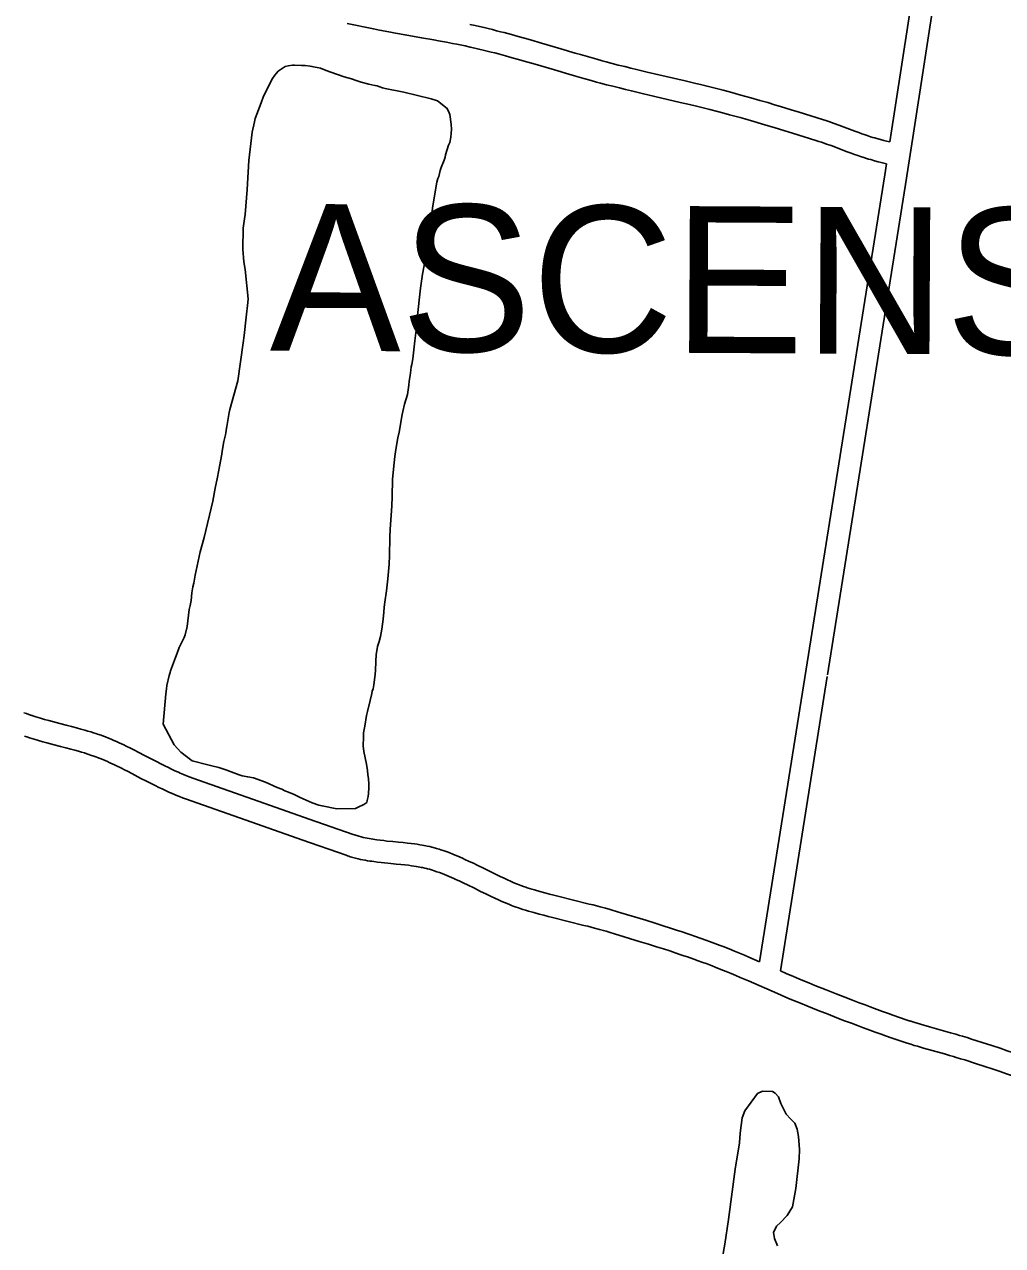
# Model space of a CAD drawing. Extents: x 3392644 to 3430565, y 576657 to 602123.
# Drawn here: x 3408048 to 3409382, y 597547 to 599212 of the extents above; entities that cross this region are included whole.
import ezdxf

# ---------------------------------------------------------------- set-up
doc = ezdxf.new("R2010")
doc.units = 0
for name, color, linetype in [('V-ROAD-CNTR', 7, 'Continuous'), ('V-SITE-VEGE', 7, 'Continuous'), ('V-TOPO-GNAM-IDEN', 7, 'Continuous')]:
    doc.layers.add(name, color=color, linetype=linetype)

msp = doc.modelspace()

# ---------------------------------------------------------------- linework, layer by layer
at = {"layer": 'V-ROAD-CNTR'}
for points in [[(3409310.5, 599581.3), (3409228.8, 599051.5)], [(3409339.7, 599573.7), (3409260.1, 599057.7)], [(3408488.4, 599213.2), (3408524.2, 599205.7), (3408532.5, 599204), (3408540.4, 599202.5), (3408547.7, 599201.1), (3408554.6, 599199.8), (3408567.5, 599197.5), (3408590, 599193.6), (3408606.7, 599190.6), (3408613, 599189.5), (3408623.9, 599187.5), (3408632.1, 599185.9), (3408638.2, 599184.7), (3408642.7, 599183.8), (3408649.6, 599182.4)], [(3408655.9, 599211.7), (3408662.9, 599210.2), (3408669.1, 599208.8), (3408675.2, 599207.4), (3408681, 599206), (3408686.7, 599204.6), (3408692.2, 599203.2), (3408697.4, 599201.8), (3408702.6, 599200.5), (3408712.4, 599197.9), (3408721.7, 599195.3), (3408730.3, 599192.9), (3408738.4, 599190.6), (3408753.4, 599186.2), (3408779.7, 599178.5), (3408799.4, 599172.7), (3408806.7, 599170.6), (3408819.6, 599166.9), (3408829.2, 599164.2), (3408836.4, 599162.2), (3408841.8, 599160.7), (3408850, 599158.5), (3408858.1, 599156.4), (3408867, 599154.2), (3408875.3, 599152.2), (3408883.1, 599150.3), (3408897.8, 599146.8), (3408949.4, 599134.7), (3408962.3, 599131.6), (3408972, 599129.3), (3408979.3, 599127.5), (3408990.3, 599124.8), (3409001.2, 599122), (3409009.8, 599119.7), (3409017.8, 599117.6), (3409025.3, 599115.5), (3409032.4, 599113.6), (3409039, 599111.7), (3409051.3, 599108.2), (3409062.1, 599105.1), (3409071.5, 599102.3), (3409079.7, 599099.9), (3409094, 599095.5), (3409104.8, 599092.2), (3409120.9, 599087.2), (3409137, 599082.2), (3409141.2, 599080.8), (3409145.3, 599079.5), (3409149, 599078.2), (3409152.5, 599076.9), (3409158.9, 599074.6), (3409180.9, 599066.3), (3409186.3, 599064.3), (3409190.4, 599062.8), (3409193.4, 599061.8), (3409197.9, 599060.2), (3409202.4, 599058.7), (3409205.4, 599057.8), (3409208.2, 599057), (3409210.8, 599056.2), (3409215.8, 599054.8), (3409220.2, 599053.6), (3409224.1, 599052.6), (3409228.8, 599051.5)], [(3408649.5, 599182.4), (3408656.4, 599180.9), (3408662.4, 599179.5), (3408668.3, 599178.2), (3408673.9, 599176.8), (3408679.4, 599175.5), (3408684.8, 599174.1), (3408689.9, 599172.8), (3408694.9, 599171.5), (3408704.6, 599168.9), (3408713.6, 599166.4), (3408722.1, 599164), (3408730.1, 599161.8), (3408745, 599157.4), (3408771.2, 599149.7), (3408790.9, 599143.9), (3408798.4, 599141.7), (3408811.4, 599138), (3408821.2, 599135.3), (3408828.5, 599133.2), (3408834.1, 599131.7), (3408842.4, 599129.5), (3408850.7, 599127.4), (3408859.7, 599125.1), (3408868.2, 599123), (3408876.1, 599121.1), (3408890.9, 599117.6), (3408942.5, 599105.5), (3408955.3, 599102.5), (3408965, 599100.1), (3408972.2, 599098.4), (3408982.9, 599095.7), (3408993.7, 599092.9), (3409002.1, 599090.7), (3409010, 599088.6), (3409017.4, 599086.6), (3409024.3, 599084.7), (3409030.8, 599082.9), (3409043, 599079.4), (3409053.6, 599076.3), (3409062.9, 599073.6), (3409071, 599071.1), (3409085.3, 599066.8), (3409095.9, 599063.5), (3409111.9, 599058.6), (3409127.9, 599053.6), (3409131.9, 599052.3), (3409135.6, 599051.1), (3409139.1, 599049.9), (3409142.3, 599048.7), (3409148.5, 599046.5), (3409170.4, 599038.2), (3409176, 599036.1), (3409180.3, 599034.6), (3409183.5, 599033.4), (3409188.4, 599031.8), (3409193.3, 599030.2), (3409196.6, 599029.1), (3409199.7, 599028.2), (3409202.6, 599027.4), (3409207.9, 599025.8), (3409212.7, 599024.6), (3409216.8, 599023.5), (3409224.2, 599021.7)], [(3409260.1, 599057.7), (3409252, 599005.2)], [(3409224.2, 599021.7), (3409221.9, 599006.8), (3409112.7, 598321.7)], [(3409252, 599005.2), (3409251.5, 599002.1), (3409143.6, 598325.1)], [(3409112.7, 598321.7), (3409050.9, 597934)], [(3409143.3, 598323), (3409079.3, 597921.6)], [(3408047.7, 598273.5), (3408051.1, 598272.2), (3408054.5, 598271.1), (3408057.9, 598269.9)], [(3408057.7, 598270), (3408061, 598268.9), (3408064.1, 598267.9), (3408067.1, 598267), (3408070.1, 598266.1), (3408075.9, 598264.4), (3408081.4, 598262.9), (3408086.6, 598261.5), (3408096.4, 598258.9), (3408105.1, 598256.7), (3408112.7, 598254.7), (3408119.4, 598252.9), (3408125.3, 598251.2), (3408130.5, 598249.8), (3408135, 598248.4), (3408139, 598247.2), (3408142.5, 598246.1), (3408145.5, 598245.1), (3408148.2, 598244.2), (3408152.8, 598242.7), (3408156.3, 598241.4), (3408158.9, 598240.4), (3408162.8, 598238.9), (3408166.6, 598237.3), (3408170.4, 598235.7), (3408174, 598234.2), (3408177.4, 598232.6), (3408180.7, 598231.1), (3408183.9, 598229.6), (3408187, 598228.1), (3408192.9, 598225.2), (3408198.4, 598222.5), (3408203.5, 598219.9), (3408213, 598214.9), (3408221.2, 598210.6), (3408228.4, 598206.9), (3408234.6, 598203.7), (3408240, 598201), (3408244.8, 598198.6), (3408248.9, 598196.7), (3408252.5, 598194.9), (3408255.7, 598193.5), (3408258.5, 598192.3), (3408260.9, 598191.2), (3408265.2, 598189.4), (3408268.4, 598188.1), (3408270.8, 598187.1), (3408274.4, 598185.8), (3408278.1, 598184.4), (3408327.1, 598167.2), (3408376.2, 598149.9), (3408436.6, 598128.6), (3408496.9, 598107.4), (3408498.5, 598106.9), (3408500, 598106.4), (3408501.5, 598105.9), (3408503, 598105.5), (3408504.4, 598105), (3408507.4, 598104.3), (3408510.3, 598103.5), (3408513.1, 598102.9), (3408515.9, 598102.3), (3408518.6, 598101.8), (3408521.2, 598101.4), (3408523.8, 598100.9), (3408526.3, 598100.6), (3408528.8, 598100.2), (3408533.7, 598099.6), (3408538.3, 598099.1), (3408542.6, 598098.6), (3408550.9, 598097.8), (3408558.3, 598097.1), (3408564.8, 598096.5), (3408570.6, 598095.8), (3408575.7, 598095.2), (3408580.2, 598094.7), (3408584.1, 598094.1), (3408587.5, 598093.6), (3408590.6, 598093), (3408593.2, 598092.6), (3408595.6, 598092.1), (3408597.6, 598091.7), (3408601.1, 598090.9), (3408603.8, 598090.2), (3408605.9, 598089.7), (3408608.9, 598088.9), (3408611.7, 598088.1)], [(3408048.4, 598241.5), (3408051.8, 598240.4), (3408055.2, 598239.3), (3408058.4, 598238.3), (3408061.6, 598237.3), (3408067.7, 598235.6), (3408073.4, 598234), (3408078.8, 598232.5), (3408088.8, 598229.9), (3408097.5, 598227.6), (3408105, 598225.7), (3408111.6, 598223.9), (3408117.2, 598222.4), (3408122.1, 598221), (3408126.4, 598219.7), (3408130.1, 598218.6), (3408133.3, 598217.6), (3408136.1, 598216.6), (3408138.5, 598215.8), (3408142.8, 598214.4), (3408145.9, 598213.2), (3408148.2, 598212.4), (3408151.7, 598211), (3408155.1, 598209.6), (3408158.5, 598208.2), (3408161.8, 598206.8), (3408165, 598205.3), (3408168.1, 598203.9), (3408171.1, 598202.5), (3408173.9, 598201.1), (3408179.6, 598198.4), (3408184.8, 598195.7), (3408189.8, 598193.2), (3408199.1, 598188.3), (3408207.3, 598184), (3408214.6, 598180.3), (3408221, 598177), (3408226.6, 598174.1), (3408231.6, 598171.7), (3408236, 598169.5), (3408239.9, 598167.7), (3408243.4, 598166.2), (3408246.4, 598164.8), (3408249.1, 598163.6), (3408253.7, 598161.7), (3408257.3, 598160.2), (3408260, 598159.2), (3408264, 598157.6), (3408268, 598156.2), (3408317.1, 598138.9), (3408366.2, 598121.6), (3408426.6, 598100.3), (3408487, 598079.1), (3408488.9, 598078.4), (3408490.8, 598077.8), (3408492.7, 598077.2), (3408494.6, 598076.7), (3408496.4, 598076.1), (3408500, 598075.2), (3408503.4, 598074.3), (3408506.8, 598073.6), (3408510, 598072.9), (3408513.2, 598072.3), (3408516.2, 598071.8), (3408519.2, 598071.3), (3408522, 598070.9), (3408524.8, 598070.5), (3408530, 598069.8), (3408535, 598069.2), (3408539.6, 598068.8), (3408548.1, 598067.9), (3408555.4, 598067.2), (3408561.8, 598066.6), (3408567.3, 598066), (3408572, 598065.5), (3408576.1, 598064.9), (3408579.6, 598064.4), (3408582.7, 598064), (3408585.3, 598063.5), (3408587.6, 598063.1), (3408589.6, 598062.7), (3408591.3, 598062.3), (3408594.4, 598061.7), (3408596.6, 598061.1), (3408598.2, 598060.7), (3408600.7, 598060), (3408603.3, 598059.3)], [(3408612, 598088), (3408614.1, 598087.3), (3408616.3, 598086.6), (3408620.6, 598085.2), (3408624.7, 598083.7), (3408628.6, 598082.3), (3408632.4, 598080.8), (3408636, 598079.3), (3408639.5, 598077.9), (3408642.8, 598076.4), (3408646, 598075), (3408649.2, 598073.6), (3408655.1, 598070.8), (3408660.6, 598068.2), (3408665.8, 598065.7), (3408675.3, 598061), (3408683.5, 598056.9), (3408690.7, 598053.4), (3408697, 598050.4), (3408702.4, 598047.8), (3408707.2, 598045.6), (3408711.3, 598043.8), (3408715, 598042.2), (3408718.1, 598040.9), (3408720.9, 598039.8), (3408723.3, 598038.8), (3408725.4, 598038), (3408729.2, 598036.6), (3408732, 598035.7), (3408734.1, 598035), (3408737.2, 598033.9), (3408740.4, 598033), (3408744.1, 598031.9), (3408751.2, 598029.9), (3408758, 598028), (3408764.3, 598026.3), (3408770.3, 598024.8), (3408775.9, 598023.3), (3408818.7, 598012.7), (3408824.1, 598011.4), (3408833.5, 598008.9), (3408840.6, 598007), (3408846, 598005.5), (3408850, 598004.4), (3408855.9, 598002.7), (3408861.9, 598000.9), (3408895.7, 597990.5), (3408908.4, 597986.6), (3408919.5, 597983.1), (3408929.3, 597980), (3408937.8, 597977.2), (3408945.2, 597974.7), (3408951.7, 597972.6), (3408957.4, 597970.6), (3408962.4, 597968.9), (3408971.1, 597965.9), (3408977.6, 597963.5), (3408982.5, 597961.8), (3408989.8, 597959), (3408997.1, 597956.3), (3409001.3, 597954.7), (3409009.3, 597951.5), (3409016.8, 597948.5), (3409023.7, 597945.6), (3409030.3, 597942.8), (3409036.4, 597940.3), (3409050.9, 597934)], [(3408603.1, 598059.3), (3408605.1, 598058.7), (3408607, 598058.1), (3408610.7, 598056.8), (3408614.4, 598055.6), (3408617.9, 598054.2), (3408621.3, 598052.9), (3408624.5, 598051.6), (3408627.7, 598050.3), (3408630.8, 598048.9), (3408633.8, 598047.6), (3408636.7, 598046.3), (3408642.3, 598043.7), (3408647.6, 598041.2), (3408652.6, 598038.8), (3408662, 598034.1), (3408670.3, 598030), (3408677.6, 598026.4), (3408684.1, 598023.3), (3408689.8, 598020.6), (3408694.8, 598018.3), (3408699.3, 598016.3), (3408703.3, 598014.6), (3408706.7, 598013.2), (3408709.8, 598011.9), (3408712.5, 598010.9), (3408714.9, 598009.9), (3408719, 598008.4), (3408722.2, 598007.3), (3408724.6, 598006.5), (3408728.2, 598005.3), (3408731.8, 598004.2), (3408735.7, 598003.1), (3408743.2, 598001), (3408750.2, 597999), (3408756.7, 597997.3), (3408762.8, 597995.7), (3408768.6, 597994.2), (3408811.4, 597983.6), (3408816.7, 597982.3), (3408825.9, 597979.9), (3408832.8, 597978.1), (3408837.9, 597976.6), (3408841.7, 597975.6), (3408847.4, 597973.9), (3408853.2, 597972.2), (3408886.9, 597961.8), (3408899.5, 597957.9), (3408910.5, 597954.5), (3408920.1, 597951.4), (3408928.5, 597948.7), (3408935.8, 597946.3), (3408942.1, 597944.1), (3408947.7, 597942.2), (3408952.6, 597940.6), (3408961.1, 597937.6), (3408967.4, 597935.3), (3408972.2, 597933.6), (3408979.3, 597931), (3408986.3, 597928.3), (3408990.3, 597926.7), (3408998.1, 597923.6), (3409005.4, 597920.7), (3409012.2, 597917.9), (3409018.6, 597915.2), (3409024.6, 597912.7), (3409035.8, 597907.8), (3409075.3, 597890.7), (3409085.2, 597886.4), (3409092.7, 597883.2), (3409098.4, 597880.8), (3409106.8, 597877.4), (3409115.3, 597873.9), (3409130.9, 597867.7), (3409144.6, 597862.4), (3409156.5, 597857.7), (3409167, 597853.6), (3409176.2, 597850.1), (3409184.3, 597847), (3409191.3, 597844.3), (3409197.5, 597842), (3409208.4, 597838.1), (3409216.6, 597835.1), (3409222.7, 597832.9), (3409232, 597829.7), (3409241.3, 597826.6), (3409246.9, 597824.7)], [(3409079.3, 597921.6), (3409087.2, 597918.2), (3409097, 597914), (3409104.3, 597910.9), (3409109.9, 597908.6), (3409118.2, 597905.1), (3409126.5, 597901.8), (3409142, 597895.6), (3409155.5, 597890.3), (3409167.4, 597885.6), (3409177.8, 597881.6), (3409186.9, 597878.1), (3409194.9, 597875.1), (3409201.8, 597872.4), (3409207.9, 597870.2), (3409218.6, 597866.3), (3409226.7, 597863.4), (3409232.7, 597861.2), (3409241.7, 597858.1), (3409250.8, 597855), (3409256.3, 597853.2)], [(3409256.1, 597853.3), (3409261.3, 597851.6), (3409266, 597850.2), (3409270.6, 597848.8), (3409274.8, 597847.6), (3409282.8, 597845.3), (3409311.2, 597837.3), (3409318.4, 597835.2), (3409323.8, 597833.6), (3409327.9, 597832.4), (3409333.9, 597830.6), (3409340, 597828.6), (3409354.7, 597823.9), (3409367.6, 597819.7), (3409378.9, 597816), (3409388.7, 597812.7), (3409397.4, 597809.8), (3409412.4, 597804.7), (3409423.7, 597800.9), (3409432.2, 597797.9), (3409444.9, 597793.5), (3409457.5, 597789)], [(3409247, 597824.7), (3409252.3, 597823), (3409257.3, 597821.5), (3409262, 597820), (3409266.4, 597818.8), (3409274.6, 597816.4), (3409303, 597808.4), (3409310.1, 597806.4), (3409315.3, 597804.9), (3409319.2, 597803.7), (3409325, 597801.9), (3409330.8, 597800.1), (3409345.5, 597795.3), (3409358.3, 597791.2), (3409369.5, 597787.5), (3409379.3, 597784.2), (3409387.8, 597781.4), (3409402.8, 597776.3), (3409413.9, 597772.5), (3409422.3, 597769.6), (3409434.9, 597765.2), (3409447.4, 597760.7)]]:
    msp.add_lwpolyline(points, dxfattribs=at)
at = {"layer": 'V-SITE-VEGE'}
for points in [[(3408237.4, 598258.1), (3408241.4, 598299.1), (3408242.1, 598305.9), (3408242.7, 598310.8), (3408245.7, 598324.3), (3408247.1, 598328.4), (3408247.6, 598330.5), (3408254.2, 598348.6), (3408256.8, 598354.8), (3408259.6, 598362.3), (3408266, 598376.2), (3408267.4, 598379.6), (3408270.1, 598391), (3408272.8, 598414.1), (3408274.2, 598419.8), (3408275.6, 598426.5), (3408276.8, 598437.1), (3408278.2, 598444.9), (3408279.4, 598450.3), (3408281.1, 598461), (3408287.8, 598492.6), (3408293.6, 598512.5), (3408305.2, 598561.7), (3408308.6, 598579.6), (3408311.7, 598594.6), (3408314.3, 598609.2), (3408317.7, 598626), (3408318, 598629.9), (3408320.5, 598643.4), (3408322.5, 598652.4), (3408322.8, 598654.8), (3408323.9, 598661.5), (3408324.5, 598663.6), (3408327.4, 598682.5), (3408328.7, 598686.9), (3408339.2, 598725.7), (3408346.5, 598777.9), (3408347.9, 598787.7), (3408350.7, 598812.9), (3408353, 598832.9), (3408353.4, 598837.6), (3408349.6, 598877.6), (3408347.7, 598888.3), (3408346.1, 598905.2), (3408346.5, 598934.1), (3408348.5, 598946.5), (3408349.2, 598952.8), (3408352, 598986.5), (3408354.2, 599026.3), (3408358.9, 599064.9), (3408362.3, 599078.9), (3408363.1, 599083.6), (3408371, 599105), (3408374.5, 599113.8), (3408386.8, 599138), (3408390, 599142.7), (3408394.5, 599147.8), (3408404, 599154.2), (3408407.9, 599155.1), (3408414.1, 599156.1), (3408416.7, 599156.3), (3408426.1, 599155.6), (3408431, 599155.6), (3408438, 599154.7), (3408440.4, 599154.6), (3408452, 599152.1), (3408460, 599149.1), (3408466.2, 599146.5), (3408484.3, 599140.5), (3408494.4, 599137.7), (3408500.9, 599135.3), (3408507.6, 599133.1), (3408518, 599130.3), (3408526.3, 599128.6), (3408529.6, 599127.8), (3408531.7, 599127), (3408536.9, 599125.4), (3408540.2, 599124.5), (3408565.6, 599119.5), (3408602.9, 599110.3), (3408611.7, 599107.6), (3408625.1, 599097.2), (3408627.8, 599091.2), (3408628.3, 599088.9), (3408630.5, 599075.6), (3408630.9, 599068.6), (3408630.5, 599063.6), (3408629.7, 599057.9), (3408628.3, 599050.9), (3408626.9, 599047.3), (3408622.8, 599034.1), (3408622, 599030.7), (3408620.6, 599026.9), (3408616.8, 599016.8), (3408615.5, 599012.4), (3408613.3, 599004.6)], [(3408613.3, 599004.6), (3408612.2, 599001.8), (3408610.8, 598996.6), (3408605.1, 598961.9), (3408603.9, 598952.3), (3408600.1, 598926.1), (3408597.8, 598908.4), (3408597.1, 598902.5), (3408591.2, 598871.1), (3408588.3, 598852.4), (3408584.1, 598810.9), (3408582.5, 598795.1), (3408580.7, 598780.5), (3408578, 598756.1), (3408576.9, 598748.1), (3408576, 598745), (3408575.2, 598740.6), (3408574.3, 598733.3), (3408572.9, 598725.3), (3408572.5, 598720.1), (3408572.2, 598717), (3408570.8, 598707.4), (3408566.7, 598694.2), (3408564.4, 598684.1), (3408563.6, 598679.9), (3408559.3, 598656.1), (3408557.4, 598648.3), (3408554.8, 598632.5), (3408553.4, 598622.9), (3408552.7, 598614.3), (3408552.1, 598609.9), (3408550.5, 598591.2), (3408549.7, 598568.1), (3408549.5, 598554.9), (3408547.2, 598523.7), (3408546.5, 598512.3), (3408546.1, 598487.6), (3408545.7, 598475.9), (3408544.1, 598455.9), (3408542.2, 598439.6), (3408539.9, 598424), (3408539, 598417.3), (3408538.7, 598410.5), (3408537.8, 598400.9), (3408536, 598387.4), (3408534, 598377.6), (3408532.1, 598370.6), (3408529.9, 598363.9), (3408527.9, 598352.2), (3408527.5, 598343.9), (3408527.3, 598330.6), (3408526.4, 598322.1), (3408525, 598311.4), (3408524.1, 598306.2), (3408522.7, 598302.9), (3408522.2, 598299.5), (3408519.7, 598290.2), (3408516.1, 598275.2), (3408515, 598269.5), (3408512.4, 598255.2), (3408511, 598245.9), (3408510.6, 598240.2), (3408510.4, 598228.5), (3408511.4, 598220.7), (3408514.7, 598203.2), (3408516.2, 598194.6), (3408516.8, 598188.6), (3408517.5, 598183.7), (3408518, 598176.1), (3408517.9, 598170.9), (3408517.5, 598163.4), (3408517.2, 598159.2), (3408515.8, 598153.8), (3408515.2, 598151.2), (3408511.3, 598148.4), (3408503.4, 598144.6), (3408500, 598143.1), (3408474.5, 598142.5), (3408454.3, 598146.4), (3408452.3, 598147), (3408449.9, 598147.3), (3408440.9, 598150.5), (3408424.4, 598157.8), (3408416.1, 598161.8), (3408408.6, 598165), (3408403.7, 598166.9), (3408399.3, 598169.1), (3408393.1, 598171.5), (3408376.9, 598178.8), (3408360.6, 598184.8), (3408353, 598185.9), (3408345.3, 598187.6), (3408341.4, 598188.7), (3408322.8, 598195.7), (3408313.5, 598199), (3408303.9, 598201.2), (3408298.5, 598202.3), (3408277, 598208.1), (3408261.5, 598219.5), (3408252.6, 598229.6), (3408237.4, 598258.1)], [(3409000.4, 597531.5), (3409003.4, 597549), (3409008.7, 597582.7), (3409017.7, 597651.3), (3409023.7, 597687), (3409024.4, 597700.5), (3409027.4, 597721.1), (3409030.9, 597730.8), (3409048.2, 597754.5), (3409054.8, 597757.6), (3409068.7, 597757.3), (3409072.2, 597755), (3409076.9, 597749.9), (3409080, 597740.7), (3409087.1, 597726.4), (3409093.3, 597719.8), (3409099.1, 597714), (3409102.3, 597705.9), (3409104.2, 597695.8), (3409105.5, 597678), (3409104.8, 597665.2), (3409100.3, 597624.9), (3409095.8, 597600.1), (3409088.8, 597588.1), (3409079.6, 597578.4), (3409074.2, 597573.7), (3409070, 597564.8), (3409071.2, 597556.6), (3409075.5, 597546.6)]]:
    msp.add_lwpolyline(points, dxfattribs=at)

# ---------------------------------------------------------------- texts
at = {"layer": 'V-TOPO-GNAM-IDEN'}
msp.add_text('ASCENSION', height=200, rotation=359.6858, dxfattribs=at).set_placement((3408383, 598767.2))

doc.saveas('drawing.dxf')
